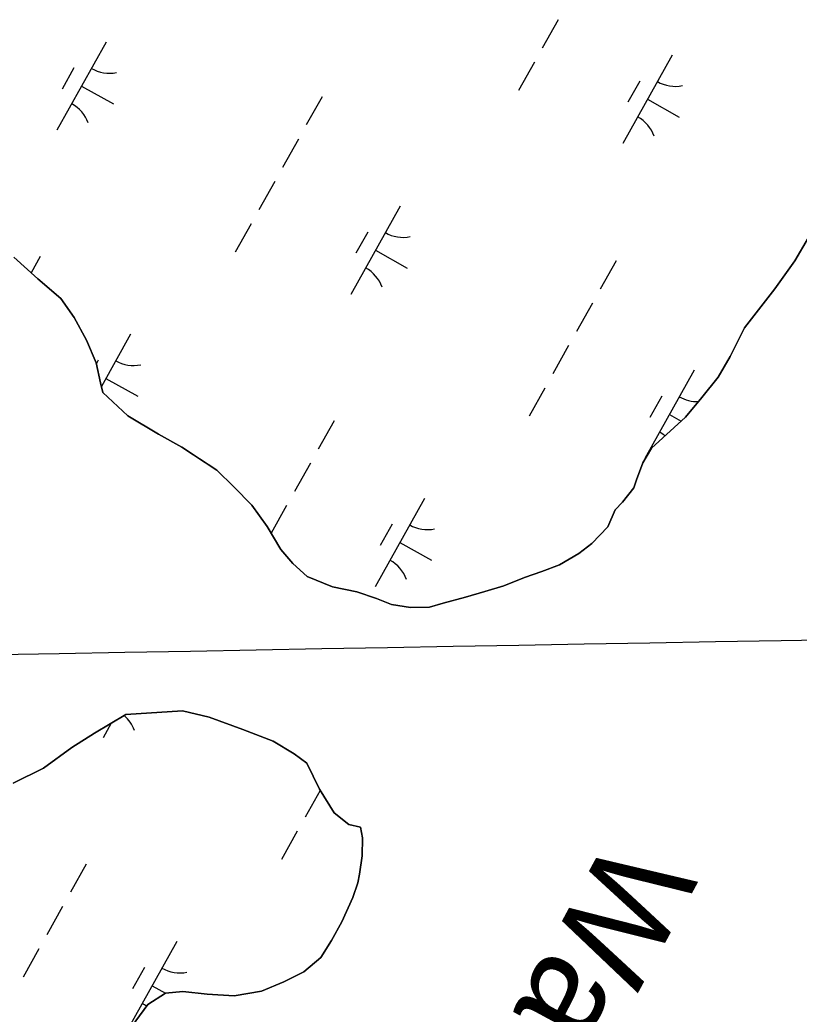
# Model space of a CAD drawing. Extents: x 3923531 to 3943530, y 207391 to 229799.
# Drawn here: x 3936800.5 to 3937185.5, y 217845.2 to 218336.6 of the extents above; entities that cross this region are included whole.
import ezdxf

# ---------------------------------------------------------------- set-up
doc = ezdxf.new("R2010")
doc.units = 0
for name, color, linetype in [('V-GRID-MAJR', 7, 'Continuous'), ('V-RIVR-IDEN', 7, 'Continuous'), ('V-TOPO-SHOR', 7, 'Continuous'), ('V-WETL-SWMP', 7, 'Continuous')]:
    doc.layers.add(name, color=color, linetype=linetype)

msp = doc.modelspace()

# ---------------------------------------------------------------- linework, layer by layer
at = {"layer": 'V-GRID-MAJR'}
msp.add_spline([(3929435.52, 217891.88), (3930329.23, 217907.73), (3935652.4, 218002.59), (3939803.52, 218077.1)], degree=3, dxfattribs=at)
at = {"layer": 'V-TOPO-SHOR'}
for points in [[(3937209.55, 218278.65), (3937204.01, 218263.75), (3937199.71, 218252.83), (3937193.79, 218238.74), (3937190.1, 218229.01), (3937183.4, 218217.52), (3937173.49, 218203.66), (3937158.54, 218184.48), (3937151.41, 218170.2), (3937145.53, 218160.1), (3937137.45, 218150.01), (3937129.37, 218140.33), (3937112.47, 218124.95), (3937108.21, 218117.62), (3937105.13, 218109.28), (3937103.89, 218105.3), (3937098.24, 218098.19), (3937094.61, 218094.43)], [(3937094.61, 218094.43), (3937090.93, 218086.1), (3937083.07, 218077.81), (3937076.64, 218072.89), (3937067.01, 218067.21), (3937058.41, 218063.91), (3937049.81, 218061.01), (3937039.6, 218056.93), (3937030.2, 218054.04), (3937020.6, 218051.34), (3937009.6, 218048.27), (3937002.81, 218046.35), (3936993.44, 218046.24), (3936984.08, 218047.73), (3936976.73, 218050.6), (3936967, 218053.89), (3936954.87, 218056.41), (3936942.36, 218061.52), (3936935.25, 218067.98), (3936929.34, 218074.82), (3936922.68, 218086.25), (3936915.01, 218096.69), (3936906.14, 218105.76), (3936897.85, 218114.02), (3936889.14, 218119.69), (3936880.42, 218125.36), (3936868.93, 218131.86), (3936853.87, 218140.99), (3936841.43, 218152.48), (3936840.28, 218157.27), (3936838.19, 218167.06), (3936833.32, 218178.28), (3936827.26, 218189.5), (3936820.78, 218198.94), (3936809.32, 218208.63), (3936797.47, 218219.32)], [(3936797.17, 217959.36), (3936812.2, 217966.78), (3936826.06, 217977), (3936837.29, 217984.06), (3936852.74, 217993.27), (3936880.87, 217995.18), (3936893.99, 217992.05), (3936910.68, 217985.9), (3936925.57, 217980.16), (3936936.07, 217973.87), (3936942.2, 217969.22), (3936948.45, 217956.4), (3936955.7, 217944.76), (3936963.02, 217938.91), (3936968.79, 217937.65), (3936969.73, 217932.26), (3936969.64, 217923.49), (3936968.35, 217914.33), (3936967.51, 217910.15), (3936965.04, 217902.8), (3936959.53, 217890.9), (3936954.45, 217881.58), (3936949.18, 217873.26), (3936940.73, 217866.17), (3936930.91, 217861.09), (3936919.9, 217856.62), (3936906.32, 217854.17), (3936892.98, 217855.1), (3936881.03, 217856.43), (3936872.45, 217855.52), (3936863.62, 217850.02), (3936853.71, 217836.37)]]:
    msp.add_lwpolyline(points, dxfattribs=at)
at = {"layer": 'V-WETL-SWMP'}
for p, q in [((3937066.38, 218336.61), (3937058.58, 218322.65)), ((3936843.14, 218325.68), (3936818.76, 218282.03)), ((3937054.67, 218315.66), (3937046.87, 218301.69)), ((3937122.76, 218319.2), (3937098.38, 218275.55)), ((3936827.14, 218312.85), (3936821.29, 218302.38)), ((3937106.76, 218306.38), (3937100.91, 218295.9)), ((3936830.95, 218303.85), (3936846.66, 218295.07)), ((3936949.81, 218298.64), (3936942, 218284.68)), ((3937110.57, 218297.37), (3937126.28, 218288.6)), ((3936938.1, 218277.69), (3936930.3, 218263.72)), ((3936926.4, 218256.74), (3936918.59, 218242.77)), ((3936988.36, 218244.55), (3936963.97, 218200.9)), ((3936914.69, 218235.79), (3936906.89, 218221.82)), ((3936972.35, 218231.73), (3936966.5, 218221.25)), ((3937183.4, 218217.52), (3937190.1, 218229.01)), ((3936976.16, 218222.73), (3936991.88, 218213.95)), ((3936797.47, 218219.32), (3936809.32, 218208.63)), ((3936810.48, 218219.61), (3936806.01, 218211.61)), ((3937095.02, 218217.52), (3937087.22, 218203.55)), ((3937173.49, 218203.66), (3937183.4, 218217.52)), ((3936809.32, 218208.63), (3936820.78, 218198.94)), ((3937158.54, 218184.48), (3937173.49, 218203.66)), ((3936820.78, 218198.94), (3936827.26, 218189.5)), ((3937083.32, 218196.57), (3937075.51, 218182.6)), ((3936827.26, 218189.5), (3936833.32, 218178.28)), ((3937151.41, 218170.2), (3937158.54, 218184.48)), ((3936833.32, 218178.28), (3936838.19, 218167.06)), ((3936855.16, 218181.24), (3936840.73, 218155.41)), ((3937071.61, 218175.62), (3937063.81, 218161.65)), ((3936839.15, 218168.41), (3936838.25, 218166.79)), ((3937145.53, 218160.09), (3937151.41, 218170.2)), ((3936838.19, 218167.06), (3936840.28, 218157.27)), ((3937133.57, 218163.43), (3937109.18, 218119.78)), ((3936842.96, 218159.41), (3936858.68, 218150.64)), ((3937137.45, 218150.01), (3937145.53, 218160.09)), ((3936840.28, 218157.27), (3936841.43, 218152.48)), ((3936841.43, 218152.48), (3936853.87, 218140.99)), ((3937059.91, 218154.66), (3937052.1, 218140.7)), ((3937117.57, 218150.6), (3937111.72, 218140.13)), ((3937129.37, 218140.33), (3937137.45, 218150.01)), ((3936853.87, 218140.99), (3936868.93, 218131.86)), ((3936955.69, 218138.48), (3936947.89, 218124.51)), ((3937112.47, 218124.95), (3937129.37, 218140.33)), ((3937121.38, 218141.6), (3937127.2, 218138.35)), ((3936868.93, 218131.86), (3936880.42, 218125.36)), ((3936880.42, 218125.36), (3936897.85, 218114.02)), ((3937108.21, 218117.62), (3937112.47, 218124.95)), ((3936897.85, 218114.02), (3936906.14, 218105.76)), ((3936943.99, 218117.53), (3936936.18, 218103.56)), ((3937105.13, 218109.28), (3937108.21, 218117.62)), ((3937103.89, 218105.3), (3937105.13, 218109.28)), ((3936906.14, 218105.76), (3936915.01, 218096.69)), ((3937098.24, 218098.19), (3937103.89, 218105.3)), ((3937000.37, 218100.11), (3936975.98, 218056.46)), ((3936915.01, 218096.69), (3936922.68, 218086.25)), ((3936932.28, 218096.58), (3936924.64, 218082.89)), ((3937090.93, 218086.1), (3937094.61, 218094.44)), ((3937094.61, 218094.44), (3937098.24, 218098.19)), ((3936922.68, 218086.25), (3936929.34, 218074.82)), ((3936984.37, 218087.29), (3936978.51, 218076.81)), ((3937083.07, 218077.81), (3937090.93, 218086.1)), ((3936929.34, 218074.82), (3936935.25, 218067.98)), ((3936988.18, 218078.29), (3937003.89, 218069.51)), ((3937076.64, 218072.89), (3937083.07, 218077.81)), ((3937067.01, 218067.21), (3937076.64, 218072.89)), ((3936935.25, 218067.98), (3936942.36, 218061.52)), ((3937049.81, 218061.01), (3937058.41, 218063.91)), ((3937058.41, 218063.91), (3937067.01, 218067.21)), ((3936942.36, 218061.52), (3936954.87, 218056.41)), ((3937039.6, 218056.93), (3937049.81, 218061.01)), ((3936954.87, 218056.41), (3936967, 218053.89)), ((3937030.2, 218054.04), (3937039.6, 218056.93)), ((3936967, 218053.89), (3936976.73, 218050.6)), ((3936976.73, 218050.6), (3936984.08, 218047.74)), ((3937009.6, 218048.27), (3937020.6, 218051.34)), ((3937020.6, 218051.34), (3937030.2, 218054.04)), ((3936984.08, 218047.74), (3936993.44, 218046.24)), ((3936993.44, 218046.24), (3937002.81, 218046.35)), ((3937002.81, 218046.35), (3937009.6, 218048.27)), ((3936880.87, 217995.18), (3936852.74, 217993.27)), ((3936893.99, 217992.05), (3936880.87, 217995.18)), ((3936852.74, 217993.27), (3936837.29, 217984.06)), ((3936910.68, 217985.9), (3936893.99, 217992.05)), ((3936845.6, 217989.02), (3936841.58, 217981.82)), ((3936925.57, 217980.16), (3936910.68, 217985.9)), ((3936837.29, 217984.06), (3936826.06, 217977)), ((3936826.06, 217977), (3936812.2, 217966.78)), ((3936936.07, 217973.87), (3936925.57, 217980.16)), ((3936942.2, 217969.22), (3936936.07, 217973.87)), ((3936812.2, 217966.78), (3936797.17, 217959.36)), ((3936948.45, 217956.4), (3936942.2, 217969.22)), ((3936948.81, 217955.81), (3936941.41, 217942.56)), ((3936955.7, 217944.76), (3936948.45, 217956.4)), ((3936963.02, 217938.9), (3936955.7, 217944.76)), ((3936968.79, 217937.65), (3936963.02, 217938.9)), ((3936969.73, 217932.26), (3936968.79, 217937.65)), ((3936937.51, 217935.58), (3936929.71, 217921.61)), ((3936969.64, 217923.49), (3936969.73, 217932.26)), ((3936968.35, 217914.33), (3936969.64, 217923.49)), ((3936833.3, 217919.4), (3936825.5, 217905.43)), ((3936967.5, 217910.15), (3936968.35, 217914.33)), ((3936965.04, 217902.8), (3936967.5, 217910.15)), ((3936959.53, 217890.9), (3936965.04, 217902.8)), ((3936821.59, 217898.44), (3936813.79, 217884.48)), ((3936954.45, 217881.58), (3936959.53, 217890.9)), ((3936809.89, 217877.49), (3936802.09, 217863.52)), ((3936877.98, 217881.03), (3936853.59, 217837.38)), ((3936949.18, 217873.26), (3936954.45, 217881.58)), ((3936940.73, 217866.17), (3936949.18, 217873.26)), ((3936861.97, 217868.21), (3936856.12, 217857.73)), ((3936930.91, 217861.09), (3936940.73, 217866.17)), ((3936865.78, 217859.21), (3936872.42, 217855.5)), ((3936919.9, 217856.62), (3936930.91, 217861.09)), ((3936863.62, 217850.02), (3936872.45, 217855.52)), ((3936872.45, 217855.52), (3936881.03, 217856.42)), ((3936881.03, 217856.42), (3936892.97, 217855.1)), ((3936892.97, 217855.1), (3936906.32, 217854.17)), ((3936906.32, 217854.17), (3936919.9, 217856.62)), ((3936853.71, 217836.37), (3936863.62, 217850.02))]:
    msp.add_line(p, q, dxfattribs=at)
for centre, start, end in [((3936844.63, 218327.85), 240.0381, 281.5817), ((3937124.25, 218321.37), 240.0381, 281.5817), ((3936817.69, 218279.62), 20.0381, 61.5817), ((3937097.31, 218273.14), 20.0381, 61.5817), ((3936989.84, 218246.73), 240.0381, 281.5817), ((3936962.9, 218198.5), 20.0381, 61.5817), ((3936856.64, 218183.41), 240.0381, 281.5817), ((3937135.06, 218165.6), 240.0381, 272.3008), ((3937108.11, 218117.37), 51.0246, 61.5817), ((3937001.86, 218102.29), 240.0381, 281.5817), ((3936974.91, 218054.06), 20.0381, 61.5817), ((3936840.51, 217979.41), 20.0381, 49.4765), ((3936879.46, 217883.2), 240.0381, 281.5817), ((3936852.52, 217834.98), 53.5706, 61.5817)]:
    msp.add_arc(centre, 17.62, start, end, dxfattribs=at)

# ---------------------------------------------------------------- texts
at = {"layer": 'V-RIVR-IDEN'}
msp.add_text('Water', height=50, rotation=241.5894, dxfattribs=at).set_placement((3937091.75, 217934.63))

doc.saveas('drawing.dxf')
